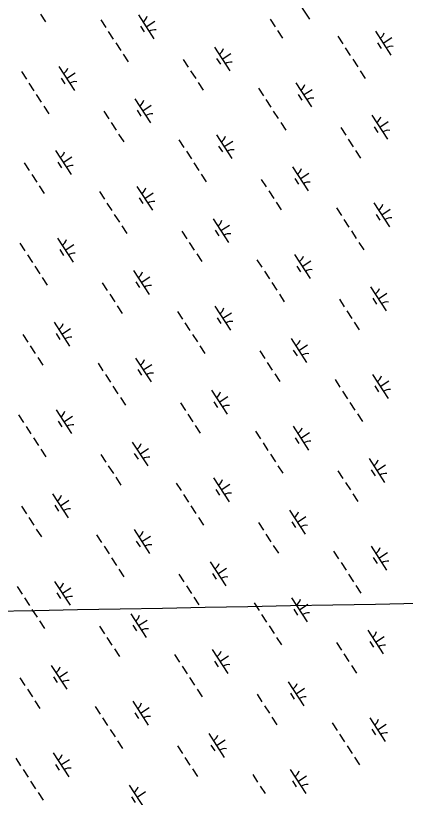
# Model space of a CAD drawing. Extents: x 3953924 to 3974542, y 193747 to 216192.
# Drawn here: x 3964687 to 3965371, y 200020 to 201392 of the extents above; entities that cross this region are included whole.
import ezdxf

# ---------------------------------------------------------------- set-up
doc = ezdxf.new("R2010")
doc.units = 0
doc.layers.add('V-GRID-MAJR', color=7, linetype='Continuous')
doc.layers.add('V-WETL-SWMP', color=7, linetype='Continuous')

msp = doc.modelspace()

# ---------------------------------------------------------------- linework, layer by layer
at = {"layer": 'V-GRID-MAJR'}
msp.add_spline([(3963152.5, 200318.9), (3967932.3, 200408.2), (3973258, 200508.6), (3973424, 200511.7)], degree=3, dxfattribs=at)
at = {"layer": 'V-WETL-SWMP'}
for p, q in [((3965175.2, 201427.1), (3965202.5, 201385.2)), ((3964730.9, 201394), (3964739.6, 201380.6)), ((3964836.6, 201384), (3964845.3, 201370.6)), ((3964902.4, 201393), (3964929.7, 201351)), ((3964916, 201372), (3964931.1, 201381.8)), ((3965133.5, 201385.3), (3965142.3, 201371.9)), ((3964906.3, 201372.8), (3964912.8, 201362.8)), ((3964849.7, 201363.9), (3964858.4, 201350.5)), ((3965146.6, 201365.2), (3965155.4, 201351.8)), ((3965252.3, 201355.2), (3965261, 201341.8)), ((3965318.1, 201364.1), (3965345.4, 201322.2)), ((3964862.7, 201343.8), (3964871.5, 201330.4)), ((3965322, 201344), (3965328.5, 201333.9)), ((3965331.7, 201343.2), (3965346.8, 201353)), ((3965035.8, 201336.3), (3965063.1, 201294.4)), ((3965265.4, 201335.1), (3965274.1, 201321.7)), ((3964875.8, 201323.7), (3964884.6, 201310.3)), ((3964981, 201314.7), (3964989.8, 201301.2)), ((3965039.7, 201316.2), (3965046.2, 201306.1)), ((3965049.4, 201315.4), (3965064.5, 201325.2)), ((3965278.5, 201315), (3965287.2, 201301.6)), ((3964763, 201302.2), (3964790.3, 201260.3)), ((3964697.2, 201293.3), (3964705.9, 201279.9)), ((3964776.6, 201281.3), (3964791.7, 201291.1)), ((3964994.1, 201294.5), (3965002.9, 201281.1)), ((3965291.6, 201294.8), (3965300.3, 201281.4)), ((3964710.2, 201273.2), (3964719, 201259.8)), ((3964766.9, 201282.1), (3964773.4, 201272)), ((3965007.2, 201274.4), (3965016, 201261)), ((3965178.7, 201273.4), (3965206, 201231.5)), ((3965112.9, 201264.4), (3965121.6, 201251)), ((3965192.3, 201252.4), (3965207.4, 201262.2)), ((3964723.3, 201253), (3964732.1, 201239.6)), ((3964896.4, 201245.6), (3964923.7, 201203.7)), ((3965126, 201244.3), (3965134.7, 201230.9)), ((3965182.6, 201253.2), (3965189.1, 201243.2)), ((3964736.4, 201232.9), (3964745.2, 201219.5)), ((3964910, 201224.6), (3964925.1, 201234.5)), ((3964841.6, 201223.9), (3964850.4, 201210.5)), ((3964900.3, 201225.5), (3964906.8, 201215.4)), ((3965139.1, 201224.2), (3965147.8, 201210.8)), ((3965312.1, 201216.8), (3965339.4, 201174.9)), ((3964854.7, 201203.8), (3964863.5, 201190.4)), ((3965152.1, 201204.1), (3965160.9, 201190.7)), ((3965325.7, 201195.8), (3965340.8, 201205.6)), ((3965257.4, 201195.1), (3965266.1, 201181.7)), ((3965316, 201196.6), (3965322.6, 201186.6)), ((3964867.8, 201183.7), (3964876.6, 201170.3)), ((3965039.3, 201182.6), (3965066.6, 201140.7)), ((3965270.4, 201175), (3965279.2, 201161.6)), ((3964973.5, 201173.7), (3964982.2, 201160.3)), ((3965043.2, 201162.5), (3965049.7, 201152.4)), ((3965052.9, 201161.7), (3965068, 201171.5)), ((3964757, 201154.8), (3964784.3, 201112.9)), ((3964986.6, 201153.6), (3964995.3, 201140.2)), ((3965283.5, 201154.9), (3965292.3, 201141.4)), ((3964760.9, 201134.7), (3964767.4, 201124.7)), ((3964770.6, 201133.9), (3964785.7, 201143.7)), ((3964702.2, 201133.2), (3964711, 201119.8)), ((3964999.7, 201133.5), (3965008.4, 201120.1)), ((3965172.7, 201126), (3965200, 201084.1)), ((3964715.3, 201113.1), (3964724.1, 201099.6)), ((3965012.7, 201113.4), (3965021.5, 201099.9)), ((3965186.3, 201105.1), (3965201.4, 201114.9)), ((3964728.4, 201092.9), (3964737.1, 201079.5)), ((3965117.9, 201104.3), (3965126.7, 201090.9)), ((3965176.6, 201105.9), (3965183.2, 201095.8)), ((3964834.1, 201083), (3964842.8, 201069.5)), ((3964899.9, 201091.9), (3964927.2, 201050)), ((3964913.5, 201070.9), (3964928.6, 201080.8)), ((3965131, 201084.2), (3965139.8, 201070.8)), ((3964903.8, 201071.8), (3964910.3, 201061.7)), ((3964847.2, 201062.8), (3964855.9, 201049.4)), ((3965144.1, 201064.1), (3965152.9, 201050.7)), ((3965249.8, 201054.1), (3965258.5, 201040.7)), ((3965315.6, 201063.1), (3965342.9, 201021.2)), ((3965329.2, 201042.1), (3965344.3, 201051.9)), ((3964860.2, 201042.7), (3964869, 201029.3)), ((3965319.5, 201042.9), (3965326, 201032.9)), ((3965033.3, 201035.3), (3965060.6, 200993.4)), ((3965046.9, 201014.3), (3965062, 201024.1)), ((3965262.9, 201034), (3965271.6, 201020.6)), ((3964873.3, 201022.6), (3964882.1, 201009.2)), ((3964978.5, 201013.6), (3964987.3, 201000.2)), ((3965037.2, 201015.1), (3965043.7, 201005.1)), ((3965276, 201013.9), (3965284.7, 201000.5)), ((3964760.5, 201001.1), (3964787.8, 200959.2)), ((3964694.7, 200992.2), (3964703.4, 200978.8)), ((3964774.1, 200980.2), (3964789.2, 200990)), ((3964991.6, 200993.5), (3965000.4, 200980.1)), ((3965289.1, 200993.8), (3965297.8, 200980.4)), ((3964707.7, 200972.1), (3964716.5, 200958.7)), ((3964764.4, 200981), (3964770.9, 200971)), ((3965004.7, 200973.4), (3965013.5, 200960)), ((3965176.2, 200972.3), (3965203.5, 200930.4)), ((3965110.4, 200963.4), (3965119.1, 200950)), ((3965189.8, 200951.4), (3965204.9, 200961.2)), ((3964720.8, 200952), (3964729.6, 200938.6)), ((3964893.9, 200944.5), (3964921.2, 200902.6)), ((3965123.5, 200943.3), (3965132.2, 200929.9)), ((3965180.1, 200952.2), (3965186.6, 200942.1)), ((3964733.9, 200931.9), (3964742.7, 200918.5)), ((3964907.5, 200923.6), (3964922.6, 200933.4)), ((3964839.1, 200922.8), (3964847.9, 200909.4)), ((3964897.8, 200924.4), (3964904.3, 200914.3)), ((3965136.6, 200923.2), (3965145.3, 200909.7)), ((3965309.6, 200915.7), (3965336.9, 200873.8)), ((3964852.2, 200902.7), (3964861, 200889.3)), ((3965149.7, 200903), (3965158.4, 200889.6)), ((3965323.3, 200894.7), (3965338.3, 200904.6)), ((3965254.9, 200894), (3965263.6, 200880.6)), ((3965313.5, 200895.6), (3965320.1, 200885.5)), ((3964865.3, 200882.6), (3964874.1, 200869.2)), ((3965036.8, 200881.6), (3965064.1, 200839.7)), ((3965267.9, 200873.9), (3965276.7, 200860.5)), ((3964971, 200872.6), (3964979.7, 200859.2)), ((3965040.7, 200861.4), (3965047.2, 200851.4)), ((3965050.4, 200860.6), (3965065.5, 200870.4)), ((3964754.5, 200853.8), (3964781.8, 200811.9)), ((3964984.1, 200852.5), (3964992.8, 200839.1)), ((3965281, 200853.8), (3965289.8, 200840.4)), ((3964699.7, 200832.1), (3964708.5, 200818.7)), ((3964758.4, 200833.7), (3964764.9, 200823.6)), ((3964768.1, 200832.8), (3964783.2, 200842.7)), ((3964997.2, 200832.4), (3965005.9, 200819)), ((3965170.2, 200825), (3965197.5, 200783)), ((3964712.8, 200812), (3964721.6, 200798.6)), ((3965010.2, 200812.3), (3965019, 200798.9)), ((3965174.1, 200804.8), (3965180.7, 200794.8)), ((3965183.8, 200804), (3965198.9, 200813.8)), ((3964725.9, 200791.9), (3964734.7, 200778.5)), ((3965115.5, 200803.3), (3965124.2, 200789.9)), ((3964831.6, 200781.9), (3964840.3, 200768.5)), ((3964897.4, 200790.8), (3964924.7, 200748.9)), ((3964911, 200769.9), (3964926.1, 200779.7)), ((3965128.5, 200783.2), (3965137.3, 200769.8)), ((3964901.3, 200770.7), (3964907.8, 200760.6)), ((3964844.7, 200761.8), (3964853.4, 200748.4)), ((3965141.6, 200763), (3965150.4, 200749.6)), ((3965247.3, 200753.1), (3965256, 200739.7)), ((3965313.1, 200762), (3965340.4, 200720.1)), ((3965326.7, 200741), (3965341.8, 200750.9)), ((3964857.7, 200741.7), (3964866.5, 200728.3)), ((3965317, 200741.9), (3965323.5, 200731.8)), ((3965030.8, 200734.2), (3965058.1, 200692.3)), ((3965044.4, 200713.3), (3965059.5, 200723.1)), ((3965260.4, 200732.9), (3965269.1, 200719.5)), ((3964870.8, 200721.5), (3964879.6, 200708.1)), ((3964976, 200712.5), (3964984.8, 200699.1)), ((3965034.7, 200714.1), (3965041.2, 200704)), ((3965273.5, 200712.8), (3965282.2, 200699.4)), ((3964758, 200700.1), (3964785.3, 200658.2)), ((3964692.2, 200691.1), (3964700.9, 200677.7)), ((3964771.6, 200679.1), (3964786.7, 200688.9)), ((3964989.1, 200692.4), (3964997.9, 200679)), ((3965286.6, 200692.7), (3965295.3, 200679.3)), ((3964705.3, 200671), (3964714, 200657.6)), ((3964761.9, 200679.9), (3964768.4, 200669.9)), ((3965002.2, 200672.3), (3965011, 200658.9)), ((3965173.7, 200671.2), (3965201, 200629.3)), ((3965107.9, 200662.3), (3965116.6, 200648.9)), ((3965187.3, 200650.3), (3965202.4, 200660.1)), ((3964718.3, 200650.9), (3964727.1, 200637.5)), ((3964891.4, 200643.5), (3964918.7, 200601.6)), ((3965121, 200642.2), (3965129.7, 200628.8)), ((3965177.6, 200651.1), (3965184.1, 200641.1)), ((3964731.4, 200630.8), (3964740.2, 200617.4)), ((3964905, 200622.5), (3964920.1, 200632.3)), ((3964836.6, 200621.8), (3964845.4, 200608.4)), ((3964895.3, 200623.3), (3964901.8, 200613.3)), ((3965134.1, 200622.1), (3965142.8, 200608.7)), ((3965307.1, 200614.6), (3965334.4, 200572.7)), ((3964849.7, 200601.7), (3964858.5, 200588.3)), ((3965147.2, 200602), (3965155.9, 200588.6)), ((3965320.8, 200593.7), (3965335.8, 200603.5)), ((3965252.4, 200593), (3965261.1, 200579.5)), ((3965311, 200594.5), (3965317.6, 200584.4)), ((3964862.8, 200581.6), (3964871.6, 200568.1)), ((3964968.5, 200571.6), (3964977.2, 200558.2)), ((3965034.3, 200580.5), (3965061.6, 200538.6)), ((3965265.5, 200572.8), (3965274.2, 200559.4)), ((3965038.2, 200560.4), (3965044.7, 200550.3)), ((3965047.9, 200559.6), (3965063, 200569.4)), ((3964752, 200552.7), (3964779.3, 200510.8)), ((3964981.6, 200551.5), (3964990.3, 200538)), ((3965278.5, 200552.7), (3965287.3, 200539.3)), ((3964697.2, 200531), (3964706, 200517.6)), ((3964755.9, 200532.6), (3964762.4, 200522.5)), ((3964765.6, 200531.8), (3964780.7, 200541.6)), ((3964994.7, 200531.3), (3965003.4, 200517.9)), ((3965167.7, 200523.9), (3965195, 200482)), ((3964710.3, 200510.9), (3964719.1, 200497.5)), ((3965007.7, 200511.2), (3965016.5, 200497.8)), ((3965171.6, 200503.8), (3965178.2, 200493.7)), ((3965181.3, 200502.9), (3965196.4, 200512.8)), ((3964723.4, 200490.8), (3964732.2, 200477.4)), ((3964894.9, 200489.8), (3964922.2, 200447.9)), ((3965113, 200502.2), (3965121.7, 200488.8)), ((3964829.1, 200480.8), (3964837.8, 200467.4)), ((3964908.5, 200468.8), (3964923.6, 200478.6)), ((3965126, 200482.1), (3965134.8, 200468.7)), ((3964898.8, 200469.6), (3964905.3, 200459.6)), ((3965139.1, 200462), (3965147.9, 200448.6)), ((3964842.2, 200460.7), (3964850.9, 200447.3)), ((3965244.8, 200452), (3965253.5, 200438.6)), ((3965310.6, 200460.9), (3965337.9, 200419)), ((3965324.2, 200440), (3965339.3, 200449.8)), ((3964855.3, 200440.6), (3964864, 200427.2)), ((3965314.5, 200440.8), (3965321, 200430.7)), ((3965028.3, 200433.1), (3965055.6, 200391.2)), ((3965041.9, 200412.2), (3965057, 200422)), ((3965257.9, 200431.9), (3965266.6, 200418.5)), ((3964868.3, 200420.5), (3964877.1, 200407.1)), ((3964973.5, 200411.5), (3964982.3, 200398.1)), ((3965032.2, 200413), (3965038.8, 200403)), ((3965271, 200411.8), (3965279.7, 200398.4)), ((3964755.5, 200399), (3964782.8, 200357.1)), ((3964689.7, 200390.1), (3964698.4, 200376.7)), ((3964769.1, 200378.1), (3964784.2, 200387.9)), ((3964986.6, 200391.4), (3964995.4, 200377.9)), ((3965284.1, 200391.7), (3965292.8, 200378.2)), ((3964702.8, 200370), (3964711.5, 200356.6)), ((3964759.4, 200378.9), (3964765.9, 200368.8)), ((3964999.7, 200371.2), (3965008.5, 200357.8)), ((3965171.2, 200370.2), (3965198.5, 200328.3)), ((3965105.4, 200361.3), (3965114.1, 200347.8)), ((3965184.8, 200349.2), (3965199.9, 200359.1)), ((3964715.8, 200349.9), (3964724.6, 200336.4)), ((3964888.9, 200342.4), (3964916.2, 200300.5)), ((3965118.5, 200341.1), (3965127.2, 200327.7)), ((3965175.1, 200350.1), (3965181.6, 200340)), ((3964728.9, 200329.7), (3964737.7, 200316.3)), ((3964902.5, 200321.4), (3964917.6, 200331.3)), ((3964834.1, 200320.7), (3964842.9, 200307.3)), ((3964892.8, 200322.3), (3964899.3, 200312.2)), ((3965131.6, 200321), (3965140.3, 200307.6)), ((3965304.6, 200313.6), (3965331.9, 200271.7)), ((3964847.2, 200300.6), (3964856, 200287.2)), ((3965144.7, 200300.9), (3965153.4, 200287.5)), ((3965318.3, 200292.6), (3965333.3, 200302.4)), ((3965249.9, 200291.9), (3965258.6, 200278.5)), ((3965308.5, 200293.4), (3965315.1, 200283.4)), ((3964860.3, 200280.5), (3964869.1, 200267.1)), ((3964966, 200270.5), (3964974.7, 200257.1)), ((3965031.8, 200279.4), (3965059.1, 200237.5)), ((3965263, 200271.8), (3965271.7, 200258.4)), ((3965035.7, 200259.3), (3965042.2, 200249.2)), ((3965045.4, 200258.5), (3965060.5, 200268.3)), ((3964749.5, 200251.7), (3964776.8, 200209.7)), ((3964979.1, 200250.4), (3964987.8, 200237)), ((3965276, 200251.7), (3965284.8, 200238.3)), ((3964694.7, 200230), (3964703.5, 200216.6)), ((3964753.4, 200231.5), (3964759.9, 200221.5)), ((3964763.1, 200230.7), (3964778.2, 200240.5)), ((3964992.2, 200230.3), (3965000.9, 200216.9)), ((3965165.2, 200222.8), (3965192.5, 200180.9)), ((3964707.8, 200209.9), (3964716.6, 200196.5)), ((3965005.3, 200210.2), (3965014, 200196.8)), ((3965169.1, 200202.7), (3965175.7, 200192.6)), ((3965178.9, 200201.9), (3965193.9, 200211.7)), ((3964720.9, 200189.7), (3964729.7, 200176.3)), ((3964892.4, 200188.7), (3964919.7, 200146.8)), ((3965110.5, 200201.1), (3965119.2, 200187.7)), ((3964826.6, 200179.8), (3964835.3, 200166.4)), ((3964906, 200167.7), (3964921.1, 200177.6)), ((3965123.5, 200181), (3965132.3, 200167.6)), ((3964896.3, 200168.6), (3964902.8, 200158.5)), ((3965136.6, 200160.9), (3965145.4, 200147.5)), ((3964839.7, 200159.6), (3964848.4, 200146.2)), ((3965242.3, 200150.9), (3965251, 200137.5)), ((3965308.1, 200159.9), (3965335.4, 200118)), ((3965321.7, 200138.9), (3965336.8, 200148.7)), ((3964852.8, 200139.5), (3964861.5, 200126.1)), ((3965312, 200139.7), (3965318.5, 200129.7)), ((3964865.8, 200119.4), (3964874.6, 200106)), ((3965025.8, 200132.1), (3965053.1, 200090.2)), ((3965039.4, 200111.1), (3965054.5, 200120.9)), ((3965255.4, 200130.8), (3965264.1, 200117.4)), ((3964971.1, 200110.4), (3964979.8, 200097)), ((3965029.7, 200111.9), (3965036.3, 200101.9)), ((3965268.5, 200110.7), (3965277.2, 200097.3)), ((3964753, 200098), (3964780.3, 200056)), ((3964687.2, 200089), (3964695.9, 200075.6)), ((3964756.9, 200077.8), (3964763.4, 200067.8)), ((3964766.6, 200077), (3964781.7, 200086.8)), ((3964984.1, 200090.3), (3964992.9, 200076.9)), ((3965281.6, 200090.6), (3965290.3, 200077.2)), ((3964700.3, 200068.9), (3964709, 200055.5)), ((3964997.2, 200070.2), (3965006, 200056.8)), ((3965168.7, 200069.1), (3965196, 200027.2)), ((3965102.9, 200060.2), (3965111.6, 200046.8)), ((3965182.3, 200048.2), (3965197.4, 200058)), ((3964713.3, 200048.8), (3964722.1, 200035.4)), ((3964886.4, 200041.3), (3964913.7, 199999.4)), ((3965116, 200040.1), (3965124.7, 200026.7)), ((3965172.6, 200049), (3965179.1, 200038.9)), ((3964726.4, 200028.7), (3964735.2, 200015.3)), ((3964900, 200020.4), (3964915.1, 200030.2)), ((3964890.3, 200021.2), (3964896.8, 200011.1))]:
    msp.add_line(p, q, dxfattribs=at)
for centre, start, end in [((3964901.1, 201395.3), 302.2901, 343.8338), ((3964931.3, 201349), 82.2901, 123.8337), ((3965316.9, 201366.4), 302.2901, 343.8338), ((3965034.6, 201338.7), 302.2901, 343.8338), ((3965347, 201320.2), 82.2901, 123.8337), ((3964761.7, 201304.5), 302.2901, 343.8338), ((3965064.7, 201292.4), 82.2901, 123.8337), ((3964791.9, 201258.2), 82.2901, 123.8337), ((3965177.5, 201275.7), 302.2901, 343.8338), ((3965207.6, 201229.4), 82.2901, 123.8337), ((3964895.2, 201247.9), 302.2901, 343.8338), ((3964925.3, 201201.6), 82.2901, 123.8337), ((3965310.9, 201219.1), 302.2901, 343.8338), ((3965341, 201172.8), 82.2901, 123.8337), ((3965038.1, 201185), 302.2901, 343.8338), ((3964755.8, 201157.2), 302.2901, 343.8338), ((3965068.2, 201138.7), 82.2901, 123.8337), ((3964785.9, 201110.9), 82.2901, 123.8337), ((3965171.5, 201128.3), 302.2901, 343.8338), ((3965201.6, 201082), 82.2901, 123.8337), ((3964898.6, 201094.2), 302.2901, 343.8338), ((3964928.8, 201047.9), 82.2901, 123.8337), ((3965314.4, 201065.4), 302.2901, 343.8338), ((3965032.1, 201037.6), 302.2901, 343.8338), ((3965344.5, 201019.1), 82.2901, 123.8337), ((3964759.2, 201003.5), 302.2901, 343.8338), ((3965062.2, 200991.3), 82.2901, 123.8337), ((3964789.4, 200957.2), 82.2901, 123.8337), ((3965175, 200974.6), 302.2901, 343.8338), ((3964892.7, 200946.9), 302.2901, 343.8338), ((3965205.1, 200928.3), 82.2901, 123.8337), ((3964922.8, 200900.6), 82.2901, 123.8337), ((3965308.4, 200918), 302.2901, 343.8338), ((3965338.5, 200871.7), 82.2901, 123.8337), ((3965035.6, 200883.9), 302.2901, 343.8338), ((3964753.3, 200856.1), 302.2901, 343.8338), ((3965065.7, 200837.6), 82.2901, 123.8337), ((3964783.4, 200809.8), 82.2901, 123.8337), ((3965169, 200827.3), 302.2901, 343.8338), ((3965199.1, 200781), 82.2901, 123.8337), ((3964896.2, 200793.2), 302.2901, 343.8338), ((3964926.3, 200746.9), 82.2901, 123.8337), ((3965311.9, 200764.3), 302.2901, 343.8338), ((3965029.6, 200736.5), 302.2901, 343.8338), ((3965342, 200718), 82.2901, 123.8337), ((3964756.7, 200702.4), 302.2901, 343.8338), ((3965059.7, 200690.2), 82.2901, 123.8337), ((3964786.9, 200656.1), 82.2901, 123.8337), ((3965172.5, 200673.6), 302.2901, 343.8338), ((3964890.2, 200645.8), 302.2901, 343.8338), ((3965202.6, 200627.3), 82.2901, 123.8337), ((3964920.3, 200599.5), 82.2901, 123.8337), ((3965305.9, 200617), 302.2901, 343.8338), ((3965336, 200570.7), 82.2901, 123.8337), ((3965033.1, 200582.8), 302.2901, 343.8338), ((3964750.8, 200555), 302.2901, 343.8338), ((3965063.2, 200536.5), 82.2901, 123.8337), ((3964780.9, 200508.7), 82.2901, 123.8337), ((3965166.5, 200526.2), 302.2901, 343.8338), ((3965196.6, 200479.9), 82.2901, 123.8337), ((3964893.7, 200492.1), 302.2901, 343.8338), ((3964923.8, 200445.8), 82.2901, 123.8337), ((3965309.4, 200463.3), 302.2901, 343.8338), ((3965339.5, 200417), 82.2901, 123.8337), ((3965027.1, 200435.5), 302.2901, 343.8338), ((3964754.2, 200401.3), 302.2901, 343.8338), ((3965057.2, 200389.2), 82.2901, 123.8337), ((3964784.4, 200355), 82.2901, 123.8337), ((3965170, 200372.5), 302.2901, 343.8338), ((3964887.7, 200344.7), 302.2901, 343.8338), ((3965200.1, 200326.2), 82.2901, 123.8337), ((3964917.8, 200298.4), 82.2901, 123.8337), ((3965303.4, 200315.9), 302.2901, 343.8338), ((3965333.5, 200269.6), 82.2901, 123.8337), ((3965030.6, 200281.8), 302.2901, 343.8338), ((3964748.3, 200254), 302.2901, 343.8338), ((3965060.7, 200235.5), 82.2901, 123.8337), ((3964778.4, 200207.7), 82.2901, 123.8337), ((3965164, 200225.1), 302.2901, 343.8338), ((3965194.1, 200178.9), 82.2901, 123.8337), ((3964891.2, 200191), 302.2901, 343.8338), ((3964921.3, 200144.7), 82.2901, 123.8337), ((3965306.9, 200162.2), 302.2901, 343.8338), ((3965337, 200115.9), 82.2901, 123.8337), ((3965024.6, 200134.4), 302.2901, 343.8338), ((3965054.7, 200088.1), 82.2901, 123.8337), ((3964751.8, 200100.3), 302.2901, 343.8338), ((3964781.9, 200054), 82.2901, 123.8337), ((3965167.5, 200071.4), 302.2901, 343.8338), ((3964885.2, 200043.7), 302.2901, 343.8338), ((3965197.6, 200025.1), 82.2901, 123.8337)]:
    msp.add_arc(centre, 17.6, start, end, dxfattribs=at)

doc.saveas('drawing.dxf')
